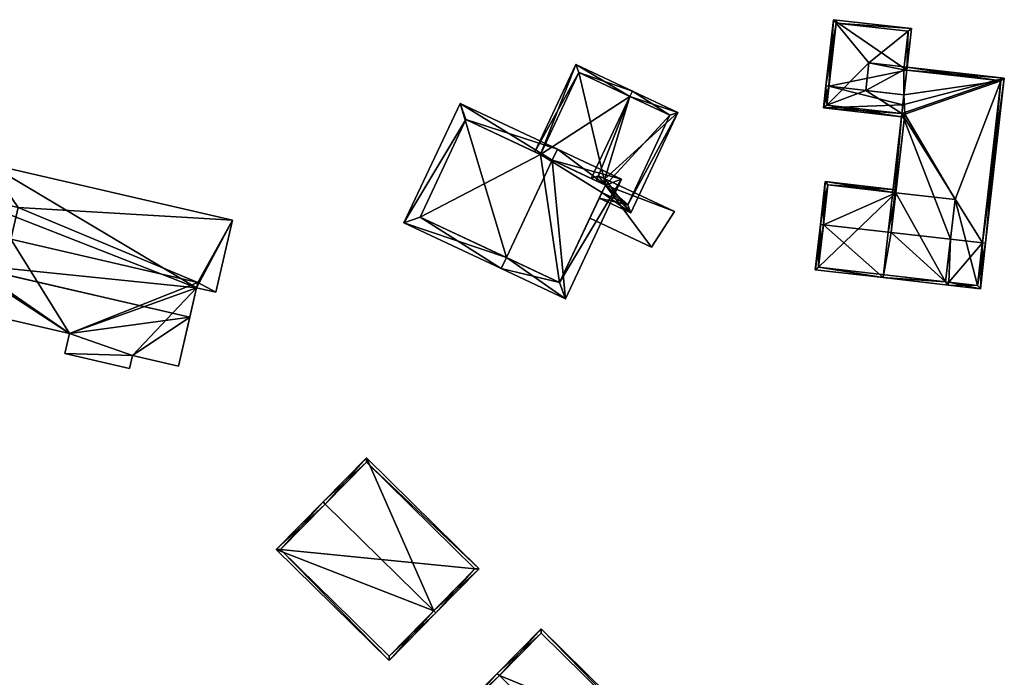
# Model space of a CAD drawing. Header units: inches. Extents: x 2685601 to 2690022, y 1235992 to 1239010.
# Tile 365 of 390: x 2689801 to 2689882, y 1237943 to 1237997. Entities that reach past the tile are written whole.
import ezdxf

# ---------------------------------------------------------------- set-up
doc = ezdxf.new("R2010")
doc.units = ezdxf.units.IN
doc.header["$MEASUREMENT"] = 0
doc.layers.add('Gebaeude Einzelhaus', color=10, linetype='Continuous')
doc.layers.add('Offenes Gebaeude', color=10, linetype='Continuous')

msp = doc.modelspace()

# ---------------------------------------------------------------- meshes
at = {"layer": 'Gebaeude Einzelhaus'}
mesh = msp.add_polyface(dxfattribs=at)
corners = [(2689873.763, 1237993.256, 537.291), (2689881.798, 1237992.593, 537.215), (2689873.543, 1237993.532, 537.215), (2689873.436, 1237990.393, 538.171), (2689873.354, 1237989.669, 538.394), (2689880.003, 1237979.033, 541.389), (2689880.25, 1237979.005, 541.389), (2689873.515, 1237993.284, 537.291), (2689872.492, 1237979.888, 541.389), (2689872.244, 1237979.916, 541.389), (2689877.366, 1237979.333, 541.389), (2689877.216, 1237975.798, 537.73), (2689876.968, 1237975.826, 537.73), (2689879.824, 1237975.25, 537.471), (2689877.188, 1237975.55, 537.471), (2689873.603, 1237989.641, 538.394), (2689879.604, 1237975.526, 537.73), (2689881.521, 1237992.373, 537.291), (2689873.354, 1237989.669, 537.461), (2689866.901, 1237990.153, 537.217), (2689873.326, 1237989.421, 537.217), (2689867.355, 1237991.927, 538.987), (2689867.106, 1237991.955, 538.987), (2689873.531, 1237991.224, 538.987), (2689873.763, 1237993.256, 538.234), (2689874.153, 1237996.678, 536.965), (2689867.728, 1237997.409, 536.965), (2689867.178, 1237990.373, 537.461), (2689867.948, 1237997.133, 537.057), (2689873.876, 1237996.458, 537.057), (2689873.515, 1237993.284, 538.234), (2689873.354, 1237989.669, 528.758), (2689873.603, 1237989.641, 528.758), (2689872.865, 1237983.159, 537.511), (2689872.865, 1237983.159, 528.758), (2689876.968, 1237975.826, 528.758), (2689879.604, 1237975.526, 528.758), (2689881.521, 1237992.373, 528.758), (2689873.515, 1237993.284, 528.758), (2689873.543, 1237993.532, 528.758), (2689873.531, 1237991.224, 528.758), (2689877.739, 1237982.604, 528.758), (2689870.395, 1237991.581, 528.758), (2689870.655, 1237993.861, 528.758), (2689873.876, 1237996.458, 528.758), (2689867.948, 1237997.133, 528.758), (2689867.178, 1237990.373, 528.758)]
mesh.append_faces([[corners[k] for k in face] for face in [(29, 28, 25), (25, 28, 26), (30, 29, 24), (24, 29, 25), (20, 27, 18), (19, 27, 20), (21, 27, 22), (28, 21, 22), (26, 28, 22), (22, 27, 19), (24, 21, 23), (24, 26, 21), (21, 26, 22), (24, 25, 26), (21, 3, 23), (22, 19, 21), (21, 19, 3), (3, 19, 18), (18, 19, 20), (2, 0, 7), (6, 17, 1), (1, 17, 2), (2, 17, 0), (6, 5, 17), (14, 16, 13), (13, 16, 6), (6, 16, 5), (14, 11, 16), (4, 8, 9), (4, 15, 8), (5, 13, 6), (5, 11, 13), (13, 11, 14), (5, 10, 11), (11, 10, 12), (5, 4, 10), (10, 4, 8), (8, 4, 9), (0, 2, 7), (6, 1, 5), (5, 1, 4), (4, 1, 3), (3, 1, 0), (0, 1, 2)]], dxfattribs={"color": 13})
mesh.append_faces([[corners[k] for k in face] for face in [(46, 42, 31), (31, 42, 40), (39, 43, 44), (44, 43, 45), (45, 43, 46), (46, 43, 42), (23, 0, 24), (23, 3, 0), (18, 27, 31), (31, 27, 46), (21, 28, 27), (27, 28, 46), (46, 28, 45), (28, 29, 45), (45, 29, 44), (29, 39, 44), (30, 2, 29), (29, 2, 39), (30, 7, 2), (24, 0, 30), (30, 0, 7), (41, 36, 35), (41, 37, 36), (38, 43, 39), (38, 42, 43), (37, 40, 38), (38, 40, 42), (34, 32, 41), (41, 32, 37), (37, 32, 40), (40, 32, 31), (7, 38, 2), (2, 38, 39), (0, 38, 7), (17, 37, 0), (0, 37, 38), (5, 36, 17), (17, 36, 37), (5, 16, 36), (11, 36, 16), (12, 35, 11), (11, 35, 36), (33, 32, 34), (8, 15, 33), (33, 15, 32), (18, 15, 4), (18, 32, 15), (18, 31, 32), (3, 18, 4)]], dxfattribs={"color": 41})
mesh = msp.add_polyface(dxfattribs=at)
corners = [(2689850.955, 1237991.082, 537.124), (2689854.913, 1237989.776, 535.606), (2689851.168, 1237991.535, 537.124), (2689848.915, 1237984.301, 536.744), (2689851.03, 1237981.504, 535.606), (2689848.385, 1237984.55, 536.959), (2689847.787, 1237984.335, 537.124), (2689848.195, 1237984.144, 536.959), (2689848.943, 1237983.793, 536.656), (2689848.725, 1237983.895, 536.744), (2689848.652, 1237983.173, 536.656), (2689848.44, 1237982.72, 536.656), (2689843.59, 1237986.305, 535.754), (2689846.518, 1237993.718, 535.606), (2689843.137, 1237986.518, 535.606), (2689850.79, 1237982.169, 535.789), (2689854.248, 1237989.536, 535.789), (2689846.758, 1237993.053, 535.754), (2689854.248, 1237989.536, 527.381), (2689846.758, 1237993.053, 527.381), (2689843.59, 1237986.305, 527.381), (2689848.652, 1237983.173, 527.381), (2689850.79, 1237982.169, 527.381), (2689848.943, 1237983.793, 527.381)]
mesh.append_faces([[corners[k] for k in face] for face in [(2, 17, 13), (13, 17, 14), (14, 17, 12), (2, 0, 17), (1, 16, 2), (2, 16, 0), (1, 15, 16), (15, 11, 10), (1, 4, 15), (15, 4, 11), (0, 12, 6), (2, 13, 0), (0, 13, 12), (12, 13, 14), (4, 10, 11), (4, 8, 10), (4, 3, 8), (8, 3, 9), (5, 6, 7), (3, 0, 5), (5, 0, 6), (4, 1, 3), (3, 1, 0), (0, 1, 2)]], dxfattribs={"color": 13})
mesh.append_faces([[corners[k] for k in face] for face in [(18, 23, 19), (19, 23, 20), (18, 22, 23), (23, 22, 21), (16, 15, 18), (18, 15, 22), (22, 15, 21), (21, 15, 10), (19, 20, 17), (17, 20, 12), (0, 19, 17), (0, 18, 19), (0, 16, 18)]], dxfattribs={"color": 41})
mesh = msp.add_polyface(dxfattribs=at)
corners = [(2689840.793, 1237977.81, 540.031), (2689832.353, 1237980.668, 537.124), (2689840.368, 1237976.905, 540.031), (2689836.975, 1237990.514, 537.124), (2689844.566, 1237985.847, 540.031), (2689844.99, 1237986.751, 540.031), (2689850.273, 1237984.273, 538.135), (2689845.65, 1237974.425, 538.135), (2689837.455, 1237989.184, 537.452), (2689833.683, 1237981.148, 537.452), (2689845.17, 1237975.755, 538.46), (2689848.943, 1237983.793, 538.46), (2689848.943, 1237983.793, 536.656), (2689848.725, 1237983.895, 536.744), (2689848.943, 1237983.793, 536.697), (2689843.59, 1237986.305, 535.754), (2689837.455, 1237989.184, 527.381), (2689847.787, 1237984.335, 537.124), (2689848.195, 1237984.144, 536.959), (2689848.943, 1237983.793, 536.797), (2689843.59, 1237986.305, 527.381), (2689833.683, 1237981.148, 527.381), (2689845.17, 1237975.755, 527.381), (2689847.659, 1237981.057, 536.697), (2689847.659, 1237981.057, 536.797), (2689848.652, 1237983.173, 527.381), (2689848.652, 1237983.173, 536.656), (2689848.943, 1237983.793, 527.381)]
mesh.append_faces([[corners[k] for k in face] for face in [(4, 8, 5), (11, 4, 5), (6, 10, 11), (6, 11, 5), (7, 10, 6), (0, 10, 2), (9, 0, 2), (2, 10, 7), (8, 9, 1), (1, 9, 2), (5, 8, 3), (3, 8, 1), (7, 0, 2), (7, 4, 0), (7, 6, 4), (4, 6, 5), (3, 4, 5), (3, 0, 4), (3, 1, 0), (0, 1, 2)]], dxfattribs={"color": 13})
mesh.append_faces([[corners[k] for k in face] for face in [(20, 21, 16), (20, 22, 21), (20, 25, 22), (20, 27, 25), (14, 26, 12), (10, 24, 11), (11, 24, 19), (14, 23, 26), (26, 23, 25), (25, 23, 22), (22, 23, 10), (10, 23, 24), (0, 22, 10), (0, 21, 22), (0, 9, 21), (9, 8, 21), (21, 8, 16), (16, 15, 20), (17, 11, 18), (18, 11, 19), (15, 4, 17), (17, 4, 11), (16, 8, 15), (15, 8, 4), (12, 13, 14)]], dxfattribs={"color": 41})
mesh = msp.add_polyface(dxfattribs=at)
corners = [(2689789.195, 1237978.483, 528.433), (2689791.068, 1237976.326, 528.517), (2689791.294, 1237977.303, 528.467), (2689786.916, 1237977.285, 528.517), (2689795.404, 1237977.361, 528.418), (2689795.971, 1237976.223, 528.467), (2689789.98, 1237981.886, 528.26), (2689796.192, 1237977.179, 528.418), (2689796.594, 1237982.518, 528.155), (2689797.46, 1237982.669, 528.138), (2689797.383, 1237982.335, 528.155), (2689789.854, 1237984.425, 528.138), (2689789.304, 1237982.043, 528.26), (2689787.294, 1237978.923, 528.433), (2689764.786, 1237980.844, 528.517), (2689759.798, 1237985.729, 528.517), (2689760.319, 1237981.875, 528.517), (2689766.37, 1237987.708, 528.517), (2689766.373, 1237987.715, 528.517), (2689768.374, 1237987.253, 528.517), (2689810.009, 1237969.756, 534.079), (2689804.824, 1237971.554, 534.079), (2689804.445, 1237969.908, 534.079), (2689814.726, 1237972.9, 534.079), (2689796.192, 1237977.179, 534.079), (2689795.396, 1237973.731, 534.079), (2689809.761, 1237968.681, 534.079), (2689813.799, 1237968.881, 534.079), (2689783.376, 1237971.796, 533.882), (2689780.919, 1237973.464, 533.882), (2689780.678, 1237972.42, 533.882), (2689786.778, 1237976.688, 533.882), (2689778.359, 1237978.631, 533.882), (2689777.356, 1237974.286, 533.882), (2689785.738, 1237970.165, 533.882), (2689783.138, 1237970.764, 533.882), (2689787.4, 1237976.544, 533.882), (2689785.918, 1237970.123, 533.882), (2689779.171, 1237984.643, 531.522), (2689780.039, 1237986.033, 530.917), (2689774.144, 1237987.394, 530.917), (2689779.69, 1237984.523, 531.522), (2689773.825, 1237986.014, 531.47), (2689774.088, 1237978.696, 534.232), (2689768.684, 1237987.182, 531.478), (2689764.786, 1237980.844, 534.232), (2689768.374, 1237987.253, 531.478), (2689766.37, 1237987.708, 531.481), (2689777.798, 1237976.254, 534.837), (2689773.74, 1237977.19, 534.837), (2689777.813, 1237978.756, 533.882), (2689777.813, 1237978.756, 538.124), (2689786.778, 1237976.688, 538.124), (2689787.294, 1237978.923, 537.209), (2689789.304, 1237982.043, 535.814), (2689789.195, 1237978.483, 537.209), (2689784.633, 1237985.63, 534.837), (2689784.423, 1237985.679, 534.837), (2689779.69, 1237984.523, 535.711), (2689789.98, 1237981.886, 535.814), (2689789.854, 1237984.425, 534.837), (2689780.183, 1237986.658, 534.837), (2689779.171, 1237984.643, 535.711), (2689815.286, 1237975.325, 537.126), (2689798.123, 1237985.541, 534.837), (2689797.383, 1237982.335, 536.074), (2689818.228, 1237980.9, 534.837), (2689795.404, 1237977.361, 538.061), (2689814.726, 1237972.9, 538.061), (2689816.858, 1237974.963, 537.126), (2689796.594, 1237982.518, 536.072), (2689786.915, 1237977.285, 521.893), (2689791.068, 1237976.326, 521.893), (2689791.294, 1237977.303, 521.893), (2689795.971, 1237976.223, 521.893), (2689797.46, 1237982.669, 521.893), (2689784.633, 1237985.63, 521.893), (2689784.633, 1237985.63, 528.138), (2689784.423, 1237985.679, 528.138), (2689784.423, 1237985.679, 521.893), (2689800.579, 1237981.949, 521.893), (2689799.973, 1237979.325, 521.893), (2689799.09, 1237975.503, 521.893), (2689782.71, 1237978.256, 521.893), (2689760.319, 1237981.875, 521.893), (2689759.798, 1237985.729, 521.893), (2689767.116, 1237980.306, 521.893), (2689767.116, 1237980.306, 528.517), (2689768.684, 1237987.182, 528.517), (2689768.703, 1237987.178, 528.517), (2689768.703, 1237987.178, 521.893), (2689766.373, 1237987.715, 521.893), (2689809.761, 1237968.681, 521.893), (2689804.445, 1237969.908, 521.893), (2689810.009, 1237969.756, 521.893), (2689813.799, 1237968.881, 521.893), (2689815.286, 1237975.325, 521.893), (2689815.286, 1237975.325, 534.079), (2689795.396, 1237973.731, 521.893), (2689804.824, 1237971.554, 521.893), (2689815.388, 1237975.766, 521.893), (2689780.919, 1237973.464, 521.893), (2689777.356, 1237974.286, 521.893), (2689780.678, 1237972.42, 521.893), (2689783.376, 1237971.796, 521.893), (2689783.138, 1237970.764, 521.893), (2689785.738, 1237970.165, 521.893), (2689785.918, 1237970.123, 521.893), (2689787.4, 1237976.544, 521.893), (2689786.778, 1237976.688, 521.893), (2689778.359, 1237978.63, 521.893), (2689779.123, 1237978.455, 521.893), (2689777.798, 1237976.254, 521.893), (2689773.74, 1237977.19, 521.893), (2689774.144, 1237987.394, 521.893), (2689780.039, 1237986.033, 521.893), (2689773.825, 1237986.014, 521.893), (2689774.088, 1237978.696, 521.893), (2689780.83, 1237985.85, 521.893), (2689780.183, 1237986.658, 521.893), (2689816.858, 1237974.963, 521.893), (2689818.228, 1237980.9, 521.893), (2689798.123, 1237985.541, 521.893)]
mesh.append_faces([[corners[k] for k in face] for face in [(65, 70, 67), (66, 63, 69), (63, 67, 68), (63, 65, 67), (66, 64, 63), (63, 64, 65), (51, 58, 62), (58, 57, 61), (56, 54, 60), (54, 55, 59), (51, 53, 58), (58, 53, 57), (57, 53, 56), (56, 53, 54), (54, 53, 55), (51, 52, 53), (50, 48, 32), (38, 43, 50), (50, 43, 48), (48, 43, 49), (45, 46, 47), (43, 44, 45), (45, 44, 46), (38, 42, 43), (43, 42, 44), (38, 40, 42), (41, 39, 38), (38, 39, 40), (31, 34, 36), (36, 34, 37), (31, 28, 34), (34, 28, 35), (33, 29, 32), (32, 29, 31), (31, 29, 28), (28, 29, 30), (23, 20, 27), (20, 22, 26), (25, 21, 24), (24, 21, 23), (23, 21, 20), (20, 21, 22), (18, 17, 19), (18, 15, 17), (17, 15, 14), (14, 15, 16), (3, 0, 13), (6, 11, 12), (6, 8, 11), (11, 8, 9), (9, 8, 10), (6, 4, 8), (4, 5, 7), (0, 2, 6), (6, 2, 4), (4, 2, 5), (3, 1, 0), (0, 1, 2)]], dxfattribs={"color": 13})
mesh.append_faces([[corners[k] for k in face] for face in [(80, 100, 81), (100, 120, 96), (80, 121, 100), (100, 121, 120), (75, 122, 80), (80, 122, 121), (68, 24, 23), (24, 4, 7), (68, 67, 24), (24, 67, 4), (4, 70, 8), (4, 67, 70), (70, 10, 8), (70, 65, 10), (122, 9, 64), (64, 9, 65), (65, 9, 10), (122, 75, 9), (64, 66, 122), (122, 66, 121), (66, 120, 121), (66, 69, 120), (97, 69, 63), (97, 120, 69), (97, 96, 120), (63, 23, 97), (63, 68, 23), (119, 118, 115), (118, 83, 111), (111, 83, 109), (109, 83, 71), (119, 79, 118), (118, 79, 83), (78, 61, 57), (78, 119, 61), (78, 79, 119), (56, 77, 57), (57, 77, 78), (60, 11, 56), (56, 11, 77), (12, 60, 54), (12, 11, 60), (6, 12, 59), (59, 12, 54), (0, 59, 55), (0, 6, 59), (55, 53, 0), (0, 53, 13), (3, 109, 71), (53, 31, 13), (13, 31, 3), (3, 31, 109), (53, 52, 31), (52, 32, 31), (52, 51, 32), (32, 51, 50), (51, 62, 50), (50, 62, 38), (41, 38, 58), (58, 38, 62), (61, 41, 58), (61, 39, 41), (61, 119, 39), (39, 119, 115), (110, 118, 111), (110, 115, 118), (110, 116, 115), (115, 116, 114), (116, 86, 90), (113, 117, 112), (112, 117, 110), (110, 117, 116), (116, 117, 86), (49, 43, 113), (113, 43, 117), (45, 87, 43), (43, 87, 117), (117, 87, 86), (45, 14, 87), (17, 14, 47), (47, 14, 45), (46, 17, 47), (46, 19, 17), (44, 88, 46), (46, 88, 19), (42, 89, 44), (44, 89, 88), (42, 116, 89), (89, 116, 90), (42, 40, 116), (116, 40, 114), (114, 39, 115), (114, 40, 39), (112, 32, 48), (112, 110, 32), (48, 49, 112), (112, 49, 113), (104, 106, 105), (106, 108, 107), (104, 109, 106), (106, 109, 108), (111, 102, 110), (104, 101, 109), (109, 101, 111), (111, 101, 102), (104, 103, 101), (110, 33, 32), (110, 102, 33), (109, 36, 108), (109, 31, 36), (36, 37, 108), (108, 37, 107), (37, 34, 107), (107, 34, 106), (34, 35, 106), (106, 35, 105), (35, 28, 105), (105, 28, 104), (28, 30, 104), (104, 30, 103), (30, 29, 103), (103, 29, 101), (29, 33, 101), (101, 33, 102), (82, 98, 74), (96, 99, 100), (100, 99, 81), (81, 99, 82), (82, 99, 98), (96, 94, 99), (99, 94, 93), (93, 94, 92), (96, 95, 94), (22, 21, 93), (93, 21, 99), (21, 25, 99), (99, 25, 98), (98, 5, 74), (5, 24, 7), (98, 25, 5), (5, 25, 24), (23, 96, 97), (27, 95, 23), (23, 95, 96), (27, 20, 95), (95, 20, 94), (20, 26, 94), (94, 26, 92), (26, 22, 92), (92, 22, 93), (86, 91, 90), (86, 84, 91), (91, 84, 85), (15, 18, 85), (85, 18, 91), (19, 91, 18), (88, 90, 19), (19, 90, 91), (88, 89, 90), (14, 86, 87), (14, 84, 86), (14, 16, 84), (16, 15, 84), (84, 15, 85), (76, 83, 79), (76, 71, 83), (75, 73, 76), (76, 73, 71), (71, 73, 72), (75, 74, 73), (75, 81, 74), (74, 81, 82), (75, 80, 81), (77, 76, 78), (78, 76, 79), (11, 76, 77), (11, 75, 76), (11, 9, 75), (5, 2, 74), (74, 2, 73), (2, 72, 73), (2, 1, 72), (3, 72, 1), (3, 71, 72)]], dxfattribs={"color": 41})
mesh = msp.add_polyface(dxfattribs=at)
corners = [(2689876.968, 1237975.826, 537.73), (2689877.188, 1237975.55, 537.471), (2689877.216, 1237975.798, 537.73), (2689871.816, 1237976.161, 537.471), (2689872.492, 1237979.888, 541.389), (2689877.366, 1237979.333, 541.389), (2689872.244, 1237979.916, 541.389), (2689866.902, 1237980.525, 541.389), (2689866.226, 1237976.798, 537.471), (2689866.654, 1237980.553, 541.389), (2689872.865, 1237983.159, 537.511), (2689872.893, 1237983.407, 537.217), (2689867.054, 1237984.071, 537.217), (2689867.274, 1237983.795, 537.511), (2689866.503, 1237977.018, 537.73), (2689867.274, 1237983.795, 528.758), (2689872.865, 1237983.159, 528.758), (2689866.503, 1237977.018, 528.758), (2689876.968, 1237975.826, 528.758), (2689877.739, 1237982.604, 528.758)]
mesh.append_faces([[corners[k] for k in face] for face in [(3, 0, 1), (1, 0, 2), (3, 14, 0), (14, 9, 7), (3, 8, 14), (14, 8, 9), (13, 11, 10), (13, 12, 11), (13, 9, 12), (13, 7, 9), (10, 6, 4), (10, 7, 6), (10, 12, 7), (7, 12, 9), (10, 11, 12), (3, 7, 8), (8, 7, 9), (3, 6, 7), (3, 4, 6), (3, 0, 4), (4, 0, 5), (3, 1, 0), (0, 1, 2)]], dxfattribs={"color": 13})
mesh.append_faces([[corners[k] for k in face] for face in [(16, 17, 15), (16, 18, 17), (16, 19, 18), (0, 14, 18), (18, 14, 17), (7, 13, 14), (14, 13, 17), (17, 13, 15), (15, 10, 16), (15, 13, 10)]], dxfattribs={"color": 41})
mesh = msp.add_polyface(dxfattribs=at)
corners = [(2689825.876, 1237957.51, 534.3), (2689829.266, 1237961.316, 531.013), (2689825.698, 1237957.685, 534.3), (2689834.811, 1237948.728, 534.299), (2689838.559, 1237952.184, 531.013), (2689834.99, 1237948.553, 534.3), (2689821.844, 1237953.764, 531.013), (2689831.135, 1237944.63, 531.013), (2689838.205, 1237952.181, 531.175), (2689829.269, 1237960.963, 531.174), (2689822.198, 1237953.766, 531.162), (2689831.133, 1237944.984, 531.163), (2689838.205, 1237952.181, 520.841), (2689831.133, 1237944.984, 520.841), (2689829.269, 1237960.963, 520.841), (2689822.198, 1237953.766, 520.841)]
mesh.append_faces([[corners[k] for k in face] for face in [(3, 8, 5), (7, 11, 5), (5, 11, 3), (2, 10, 6), (6, 10, 7), (7, 10, 11), (2, 0, 10), (4, 9, 1), (1, 9, 2), (2, 9, 0), (4, 8, 9), (4, 5, 8), (3, 7, 5), (2, 6, 0), (0, 6, 3), (3, 6, 7), (4, 3, 5), (4, 1, 3), (3, 1, 0), (0, 1, 2)]], dxfattribs={"color": 13})
mesh.append_faces([[corners[k] for k in face] for face in [(12, 15, 14), (12, 13, 15), (11, 10, 13), (13, 10, 15), (10, 14, 15), (0, 9, 10), (10, 9, 14), (9, 12, 14), (9, 8, 12), (3, 11, 8), (8, 11, 12), (12, 11, 13)]], dxfattribs={"color": 41})
mesh = msp.add_polyface(dxfattribs=at)
corners = [(2689840.223, 1237943.389, 532.782), (2689852.805, 1237938.225, 529.75), (2689843.645, 1237947.228, 529.75), (2689849.025, 1237934.736, 532.782), (2689849.204, 1237934.561, 532.782), (2689840.045, 1237943.564, 532.782), (2689836.275, 1237939.729, 529.75), (2689845.435, 1237930.726, 529.75), (2689852.451, 1237938.223, 529.897), (2689845.433, 1237931.08, 529.892), (2689843.648, 1237946.874, 529.898), (2689836.629, 1237939.731, 529.891), (2689843.648, 1237946.874, 519.864), (2689852.451, 1237938.223, 519.864), (2689836.629, 1237939.731, 519.864), (2689845.433, 1237931.08, 519.864)]
mesh.append_faces([[corners[k] for k in face] for face in [(11, 9, 7), (6, 11, 7), (0, 11, 5), (10, 0, 5), (5, 11, 6), (8, 10, 2), (2, 10, 5), (1, 8, 2), (9, 3, 4), (4, 3, 8), (7, 9, 4), (4, 8, 1), (3, 7, 4), (5, 6, 0), (0, 6, 3), (3, 6, 7), (0, 2, 5), (4, 1, 3), (3, 1, 0), (0, 1, 2)]], dxfattribs={"color": 13})
mesh.append_faces([[corners[k] for k in face] for face in [(13, 15, 14), (13, 14, 12), (3, 15, 13), (9, 15, 3), (3, 13, 8), (14, 15, 11), (11, 15, 9), (12, 14, 0), (0, 14, 11), (10, 12, 0), (13, 12, 8), (8, 12, 10)]], dxfattribs={"color": 41})
at = {"layer": 'Offenes Gebaeude'}
mesh = msp.add_polyface(dxfattribs=at)
corners = [(2689848.943, 1237983.793, 536.797), (2689854.633, 1237981.618, 535.606), (2689848.385, 1237984.55, 536.959), (2689852.749, 1237978.668, 535.695), (2689848.195, 1237984.144, 536.959), (2689847.659, 1237981.057, 536.797), (2689848.915, 1237984.301, 536.744), (2689854.633, 1237981.618, 535.506), (2689847.659, 1237981.057, 536.697), (2689852.749, 1237978.668, 535.595), (2689848.943, 1237983.793, 536.697), (2689848.725, 1237983.895, 536.744)]
mesh.append_faces([[corners[k] for k in face] for face in [(3, 0, 5), (0, 2, 4), (3, 1, 0), (0, 1, 2)]], dxfattribs={"color": 13})
mesh.append_faces([[corners[k] for k in face] for face in [(6, 10, 11), (10, 9, 8), (6, 7, 10), (10, 7, 9), (1, 9, 7), (1, 3, 9), (9, 3, 8), (8, 3, 5), (2, 1, 6), (6, 1, 7)]], dxfattribs={"color": 41})

doc.saveas('drawing.dxf')
